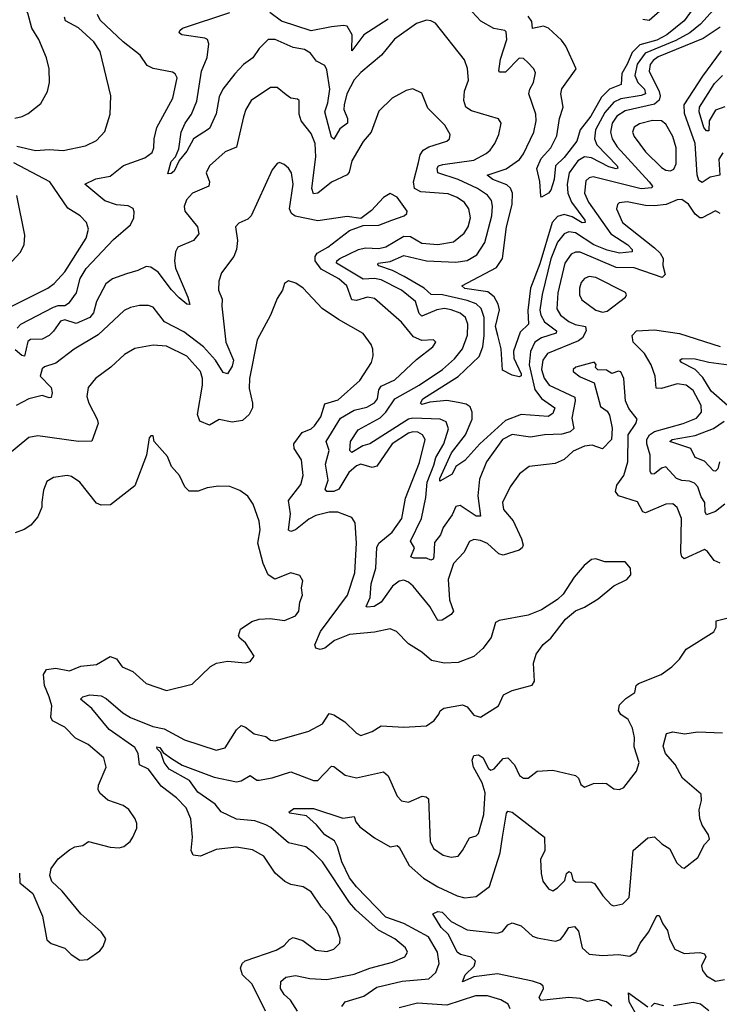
# Model space of a CAD drawing. Extents: x 1268547 to 1425625, y 515768 to 616754.
# Tile 470 of 507: x 1381045 to 1384141, y 588715 to 593072. Entities that reach past the tile are written whole.
import ezdxf

# ---------------------------------------------------------------- set-up
doc = ezdxf.new("R2010")
doc.units = 0

msp = doc.modelspace()

# ---------------------------------------------------------------- linework, layer by layer
at = {"layer": '0CON10XD'}
for points in [[(1381023.1, 592636.9), (1381056.4, 592643.6), (1381083.2, 592656.8), (1381139.1, 592700.9), (1381167.5, 592755), (1381176.2, 592795), (1381175.7, 592854.3), (1381163, 592903), (1381129.6, 592985), (1381098.6, 593035), (1381081.5, 593101.5), (1381060.6, 593140.6), (1381005, 593194.5)], [(1384049.3, 593155), (1383985, 593067.7), (1383909.2, 593005), (1383865, 592981.7), (1383789.5, 592960.5), (1383755, 592927.5), (1383733.7, 592875), (1383709.6, 592835), (1383706.4, 592785), (1383655.3, 592765), (1383620.6, 592729.4), (1383572.4, 592645), (1383525.6, 592585), (1383510.3, 592535), (1383455, 592462.1), (1383416.9, 592425), (1383410.4, 592365), (1383395, 592317.5), (1383385.3, 592304.7), (1383355, 592287.5), (1383351.7, 592291.7), (1383347, 592357), (1383334, 592414), (1383352.3, 592457.7), (1383395.8, 592505), (1383421.8, 592558.2), (1383433.6, 592635), (1383449.7, 592685), (1383445, 592719.2), (1383440.5, 592745), (1383445, 592766.8), (1383507.3, 592855), (1383462.4, 592955), (1383442.2, 592982.2), (1383385, 593035.3), (1383363.3, 593043.2), (1383313.8, 593033.8), (1383311, 593065), (1383295, 593087.9)], [(1381033.3, 591706.8), (1381050, 591725), (1381195, 591800.2), (1381215, 591807.5), (1381245, 591808.1), (1381265, 591821.1), (1381296.5, 591863.5), (1381312.9, 591927.1), (1381339.1, 591970.9), (1381459.8, 592100.2), (1381535.9, 592165), (1381550, 592195), (1381552.1, 592222.1), (1381546.5, 592236.5), (1381525, 592248.8), (1381473.3, 592253.3), (1381421.2, 592271.2), (1381334, 592345), (1381382.3, 592367.7), (1381445, 592380.7), (1381505, 592426.9), (1381599.3, 592460.7), (1381630.6, 592485), (1381638.8, 592505), (1381640, 592545), (1381652.5, 592595), (1381723.1, 592725), (1381741.9, 592815), (1381733.3, 592833.3), (1381720.9, 592840.9), (1381635, 592857.1), (1381609.6, 592869.6), (1381577.9, 592915), (1381502.9, 592975), (1381400.7, 593070.7), (1381390, 593095)], [(1381928.4, 592731.6), (1381914.6, 592655.4), (1381885, 592591.1), (1381814.7, 592545.3), (1381785, 592490.6), (1381750.4, 592449.6), (1381728.3, 592401.7), (1381715, 592391.1), (1381700, 592390), (1381714.8, 592445), (1381733.9, 592466.1), (1381749, 592501), (1381760.2, 592575), (1381777.8, 592615), (1381805.9, 592654.1), (1381828.6, 592711.4), (1381849.1, 592845), (1381874.3, 592905), (1381882.2, 592965), (1381876.8, 592985), (1381865, 592991.2), (1381763.3, 593005), (1381750.6, 593015), (1381753.6, 593025), (1381766.2, 593035), (1381974.4, 593105)], [(1382675, 593075.5), (1382568, 593005), (1382515, 592934.2), (1382517, 593005), (1382494.2, 593044.2), (1382477.5, 593047.5), (1382425, 593041.3), (1382335, 593023.3), (1382204, 593066), (1382152.5, 593105)], [(1384115, 593115.7), (1384057.7, 593052.3), (1384010.2, 593015), (1383949, 592981), (1383813, 592925), (1383778.4, 592875), (1383767.7, 592825), (1383780.2, 592795), (1383810.9, 592765), (1383814.2, 592745), (1383795, 592736.3), (1383705, 592722.7), (1383675, 592707.2), (1383635, 592662.3), (1383593.7, 592585), (1383589.5, 592545), (1383598.6, 592518.6), (1383688.6, 592425), (1383691.9, 592415), (1383685, 592412.6), (1383651.9, 592421.9), (1383575, 592461.7), (1383545, 592466), (1383515, 592448), (1383476.9, 592395), (1383467.4, 592345), (1383470.5, 592305), (1383487.7, 592265), (1383546.1, 592185), (1383547.9, 592175), (1383535, 592173.1), (1383489.4, 592199.4), (1383455, 592210), (1383425, 592201.7), (1383402.1, 592175), (1383347.6, 591992.4), (1383305.6, 591885), (1383294.1, 591785), (1383297.5, 591725), (1383260.6, 591689.4), (1383230.8, 591605), (1383232.4, 591575), (1383265, 591505.7), (1383264.2, 591495.8), (1383255, 591492.5), (1383225, 591499.7), (1383181.7, 591521.7), (1383176.5, 591616.5), (1383161.1, 591675), (1383151, 591715), (1383168.6, 591788.6), (1383163, 591813), (1383145.3, 591845.3), (1383117.5, 591867.5), (1383015, 591883.4), (1383001.4, 591895), (1383154.8, 591975.2), (1383181.6, 592015), (1383200, 592155), (1383225.2, 592255), (1383225.3, 592305), (1383216.6, 592326.6), (1383201.6, 592341.6), (1383139.2, 592365), (1383114.4, 592385), (1383198, 592412), (1383256.4, 592453.6), (1383275, 592478.6), (1383320.8, 592575), (1383330.8, 592625), (1383329.2, 592655), (1383298.5, 592745), (1383302.2, 592765), (1383318.9, 592795), (1383327.3, 592837.3), (1383320, 592855), (1383293.6, 592883.6), (1383275, 592901.4), (1383255, 592901.9), (1383195, 592840.3), (1383170, 592840), (1383166.2, 592846.2), (1383172.5, 592897.5), (1383201.6, 592985), (1383198.7, 593018.7), (1383192.5, 593025), (1383143.5, 593033.5), (1383086.2, 593066.2), (1383048, 593108)], [(1383889.8, 593120.2), (1383831.2, 593068.8), (1383803.3, 593073.3)], [(1381032.6, 592512.6), (1381115, 592493.2), (1381175, 592497.8), (1381237, 592493), (1381336.3, 592513.7), (1381385, 592538.1), (1381422.2, 592577.8), (1381445.6, 592655), (1381448.2, 592735), (1381401.2, 592931.2), (1381372.7, 592975), (1381305, 593037.1), (1381247.4, 593067.4), (1381243.3, 593083.3)], [(1384145, 593038.7), (1384070.3, 592989.7), (1383871.2, 592908.8), (1383848, 592892), (1383835, 592873.6), (1383830.2, 592845), (1383875.5, 592755), (1383879.9, 592735), (1383875, 592716.2), (1383855, 592698.4), (1383725, 592668.9), (1383687.6, 592645), (1383667.6, 592615), (1383659.6, 592575), (1383666.5, 592545), (1383689.1, 592509.1), (1383831.2, 592355), (1383845.9, 592335), (1383841.9, 592328.1), (1383795, 592323.6), (1383583, 592377), (1383565, 592373.3), (1383550.8, 592359.2), (1383544.8, 592305.2), (1383562.2, 592265), (1383661.6, 592125), (1383736.3, 592076.3), (1383755.9, 592055), (1383755.6, 592045), (1383699.5, 592039.5), (1383645, 592052.4), (1383586.5, 592076.5), (1383505, 592128.8), (1383475, 592133.8), (1383455, 592125.3), (1383425, 592087.3), (1383395, 592014.5), (1383356.8, 591856.8), (1383347.5, 591787.5), (1383351.7, 591765), (1383368.1, 591735), (1383420.3, 591695), (1383418.7, 591685), (1383355, 591664.1), (1383325, 591644.7), (1383305.9, 591604.1), (1383300.2, 591545), (1383325, 591435.9), (1383355, 591395.7), (1383413.9, 591355), (1383405, 591329.1), (1383383.6, 591316.4), (1383265, 591325.7), (1383195, 591299), (1383080.7, 591195), (1383015, 591122.1), (1382975.4, 591094.6), (1382958.5, 591061.5), (1382905, 591030), (1382905, 591041.2), (1382955.6, 591155), (1383018.1, 591235), (1383047.1, 591305), (1383048, 591335), (1383038.8, 591358.8), (1383020.9, 591370.9), (1382985, 591377.6), (1382935, 591386.4), (1382860.1, 591379.9), (1382825, 591370), (1382818.6, 591375), (1382829.6, 591395), (1382985, 591494), (1383078.3, 591581.7), (1383094.4, 591625), (1383100, 591675), (1383100.6, 591755), (1383086.8, 591795), (1383064.9, 591814.9), (1383025, 591829.3), (1382915.5, 591854.5), (1382866.3, 591856.3), (1382835, 591884.5), (1382746.4, 591936.4), (1382695, 591962.8), (1382635, 591982.7), (1382630.6, 591989.4), (1382631.2, 591995), (1382685, 592001.9), (1382745, 592028.8), (1382845, 592005.9), (1382975, 591999.2), (1383025, 592006.7), (1383067.7, 592032.3), (1383103.2, 592086.8), (1383134.4, 592205), (1383137.2, 592247.2), (1383132.4, 592272.4), (1383115.5, 592295.5), (1383071.2, 592325), (1382985, 592364.5), (1382895.6, 592395), (1382892.2, 592415), (1382898.9, 592425), (1382918.4, 592431.6), (1383055, 592451.4), (1383109.5, 592480.5), (1383127.3, 592495), (1383147.1, 592525), (1383165.5, 592565), (1383175.6, 592615), (1383163.3, 592633.3), (1383045, 592669.7), (1383019.6, 592685), (1383010.5, 592715), (1383013.3, 592756.7), (1383030.8, 592805), (1383026.6, 592856.6), (1383013.3, 592895), (1382885, 593056.9), (1382865, 593067.8), (1382845, 593070), (1382801.4, 593055), (1382704.2, 592985.8), (1382646.7, 592915), (1382555, 592839.1), (1382525, 592806.4), (1382493.2, 592745), (1382480.4, 592695), (1382479.7, 592675), (1382495.8, 592635), (1382495.7, 592615), (1382461.1, 592588.9), (1382435, 592544), (1382425, 592552), (1382395.8, 592665), (1382409.4, 592705), (1382418, 592765), (1382405, 592850.8), (1382395, 592870), (1382359.3, 592889.3), (1382331.5, 592925), (1382305, 592941.1), (1382255, 592949.4), (1382175, 592985.3), (1382145, 592985.3), (1382105, 592945.3), (1382076.2, 592903.8), (1382035, 592874.3), (1381997.5, 592832.5), (1381944.2, 592765), (1381928.4, 592731.6)], [(1384156.3, 592483.7), (1384139.1, 592455), (1384144.2, 592385), (1384101.4, 592375), (1384065, 592352.5), (1384050.1, 592360.1), (1384043.4, 592386.6), (1384034.4, 592525), (1383987.8, 592657.8), (1383986.3, 592695), (1384068.1, 592821.9), (1384151.1, 592935)], [(1384165, 592687.5), (1384125, 592671.9), (1384096.2, 592625), (1384095, 592580.8), (1384085, 592580.4), (1384073.1, 592595), (1384052.7, 592665), (1384053.7, 592685), (1384120.1, 592789.9), (1384155, 592825.2)], [(1384145, 592214.5), (1384125, 592226.5), (1384065, 592195.3), (1384055, 592195.3), (1384035, 592211.5), (1384005, 592256.2), (1383975, 592276.5), (1383955, 592275.5), (1383905.6, 592254.4), (1383855, 592248.4), (1383815, 592249.6), (1383733.8, 592266.2), (1383697.7, 592262.3), (1383690, 592255), (1383686.9, 592235), (1383713.5, 592175), (1383855, 592062.7), (1383879.7, 592039.7), (1383892.4, 592015), (1383891.8, 591985), (1383901.8, 591945), (1383888.1, 591931.9), (1383764.1, 591974.1), (1383685, 591975.8), (1383525, 592043), (1383505, 592043.2), (1383485, 592034.1), (1383457.3, 591995), (1383426.2, 591863.8), (1383422.7, 591792.7), (1383438.1, 591765), (1383475, 591736.5), (1383502.8, 591722.8), (1383549.6, 591715), (1383551.3, 591695), (1383535.7, 591665), (1383518.7, 591651.3), (1383380.3, 591595), (1383360, 591565), (1383354.2, 591525), (1383365.7, 591485.7), (1383388.8, 591455), (1383501.3, 591401.3), (1383503.2, 591385), (1383488.5, 591308.5), (1383497.5, 591262.5), (1383481.6, 591248.4), (1383445, 591238), (1383367.5, 591235), (1383305, 591224.7), (1383225, 591236.6), (1383181.4, 591215), (1383110.6, 591115), (1383080.5, 591039.5), (1383072.1, 590965), (1383084.5, 590875.5), (1383065, 590874.7), (1382995, 590923.1), (1382975, 590917.9), (1382958.3, 590881.7), (1382919.1, 590825), (1382907.7, 590792.3), (1382880.8, 590759.2), (1382878.3, 590695), (1382875, 590684.4), (1382865, 590680.5), (1382845, 590688.7), (1382788.6, 590688.6), (1382775.8, 590695), (1382792.1, 590735), (1382774.5, 590765), (1382823.4, 590865), (1382842.9, 590957.1), (1382849, 591025), (1382878.5, 591101.5), (1382887, 591135), (1382921.6, 591195), (1382942.3, 591262.3), (1382933.1, 591293.1), (1382905.2, 591305.2), (1382785, 591309), (1382765.6, 591304.4), (1382595, 591195.3), (1382564.1, 591185.9), (1382515, 591156.7), (1382505.5, 591165.5), (1382509.7, 591205), (1382542.3, 591257.7), (1382640.1, 591309.9), (1382665, 591335.2), (1382704.9, 591395.1), (1382813.4, 591455), (1382915.9, 591525), (1382968.8, 591571.2), (1383004.6, 591615.4), (1383026.9, 591676.9), (1383028.9, 591725), (1383018.1, 591755), (1382995, 591773.4), (1382955, 591788.8), (1382925, 591793.7), (1382891.1, 591788.9), (1382825, 591759.8), (1382812.9, 591772.8), (1382796.8, 591825), (1382735, 591875.2), (1382645, 591920.8), (1382615, 591926.7), (1382565, 591923.9), (1382447.8, 591995), (1382448.8, 592005), (1382461.1, 592015), (1382544.9, 592055.1), (1382575, 592062.8), (1382635, 592059.6), (1382665, 592066.8), (1382745, 592114.4), (1382775, 592113.1), (1382825, 592084), (1382895, 592078), (1382965, 592089.2), (1383012.8, 592127.2), (1383030.3, 592155), (1383040.6, 592195), (1383032.7, 592235), (1383013.2, 592263.2), (1382981.5, 592285), (1382941.7, 592301.7), (1382820.8, 592310.8), (1382792.2, 592325), (1382788, 592355), (1382809.4, 592440.6), (1382817, 592475), (1382830.4, 592495), (1382855, 592509.5), (1382935.8, 592535), (1382946.9, 592545), (1382950.6, 592565), (1382925.8, 592605.8), (1382851.1, 592681.1), (1382825, 592748), (1382785, 592766.2), (1382755, 592759.2), (1382694, 592725), (1382635, 592668), (1382600, 592575), (1382565, 592534), (1382515, 592448), (1382502.9, 592397.1), (1382495, 592385.6), (1382425, 592353.5), (1382365, 592304.1), (1382345, 592302.2), (1382338.6, 592325), (1382356.3, 592465), (1382352.5, 592525), (1382335, 592568.1), (1382290.3, 592625), (1382282.5, 592655), (1382281.2, 592715), (1382275, 592721.2), (1382245, 592725.7), (1382225, 592739.4), (1382185, 592771.9), (1382155, 592772.9), (1382070, 592715), (1382045.6, 592675), (1382035, 592643.3), (1382005, 592508), (1381955, 592487.5), (1381884.3, 592425), (1381870.5, 592395), (1381885.6, 592355), (1381881.4, 592335), (1381809.2, 592305), (1381782.7, 592275), (1381773.1, 592245), (1381776.4, 592225), (1381831.5, 592155), (1381837.7, 592125), (1381814.2, 592095.8), (1381744.3, 592065.7), (1381734.7, 592045), (1381730.6, 592005), (1381735, 591972.9), (1381789.2, 591845), (1381797.4, 591812.6), (1381785, 591813.8), (1381751.3, 591841.3), (1381716.3, 591876.3), (1381657.8, 591955), (1381625, 591977.3), (1381605, 591980), (1381568.1, 591961.9), (1381517.4, 591947.4)], [(1383925, 592402.9), (1383939.5, 592410.5), (1383949.6, 592435), (1383949.7, 592505), (1383935.2, 592555.2), (1383905, 592610), (1383885, 592625.3), (1383845, 592626.6), (1383788.6, 592611.4), (1383765, 592597.3), (1383757.7, 592575), (1383764.1, 592555), (1383815, 592487.1), (1383885, 592418.8), (1383905, 592406.4), (1383925, 592402.9)], [(1381005, 591801.4), (1381169.4, 591885), (1381197.5, 591905), (1381245, 591956.5), (1381338.6, 592105), (1381349.2, 592145), (1381340.4, 592175), (1381312.2, 592205), (1381257.8, 592237.8), (1381178.6, 592355), (1381018.9, 592438.9)], [(1383778.8, 590938.8), (1383695.8, 590965), (1383681.2, 590985), (1383688.1, 591011.9), (1383719.1, 591055), (1383737.1, 591115), (1383738.2, 591235), (1383771.8, 591285), (1383778.1, 591305), (1383741.3, 591351.3), (1383725.5, 591385), (1383718.6, 591485), (1383705, 591513.3), (1383695, 591516.2), (1383665, 591506.7), (1383641.7, 591521.7), (1383603, 591523), (1383593.6, 591533.6), (1383597, 591547), (1383586.7, 591556.7), (1383506.7, 591535), (1383494, 591525), (1383494, 591515), (1383525, 591491.4), (1383586.7, 591465), (1383615, 591360), (1383645, 591340), (1383655, 591322.5), (1383667.8, 591265), (1383664.3, 591215), (1383625, 591173.8), (1383578.8, 591188.8), (1383545, 591184.7), (1383495, 591162.9), (1383454, 591126), (1383415, 591108.8), (1383300, 591095), (1383257.4, 591062.6), (1383215.6, 591005), (1383182.1, 590935), (1383185.6, 590905), (1383228.5, 590855), (1383266.5, 590775), (1383273.2, 590746.8), (1383269.4, 590735), (1383255.3, 590724.7), (1383185, 590702.3), (1383165, 590708.8), (1383115, 590753.8), (1383085, 590768.2), (1383055, 590771.8), (1383035, 590762.9), (1383010, 590715), (1382965.6, 590665), (1382941.6, 590595), (1382946.5, 590505), (1382964.5, 590455), (1382955, 590439.5), (1382915, 590415.5), (1382895, 590413.5), (1382860, 590475), (1382786.4, 590565), (1382765, 590583.6), (1382745, 590591.8), (1382725, 590587.5), (1382695, 590565.9), (1382645, 590493.9), (1382614, 590475), (1382582.2, 590472.2), (1382578, 590475), (1382595.8, 590515), (1382600.7, 590575), (1382621.3, 590645), (1382625, 590737.1), (1382635, 590755.4), (1382693.5, 590805), (1382735.8, 590865), (1382751.8, 590955), (1382815, 591112.9), (1382839.1, 591215), (1382827.9, 591235), (1382806.9, 591246.9), (1382785, 591249.1), (1382765, 591242.6), (1382693.3, 591195), (1382625, 591096.5), (1382605, 591090.7), (1382555, 591105.2), (1382535, 591097.8), (1382501.5, 591068.5), (1382457.1, 590995), (1382435, 590984.8), (1382404.8, 590984.8), (1382397.5, 590995), (1382409.8, 591035), (1382398.4, 591105), (1382415.2, 591165.2), (1382401.6, 591205), (1382465, 591308.8), (1382525, 591344.4), (1382581.7, 591358.3), (1382615, 591376.8), (1382629.2, 591395), (1382634.8, 591435), (1382645, 591451.1), (1382705, 591478.2), (1382801.3, 591568.7), (1382874, 591625), (1382886.2, 591645), (1382876, 591656), (1382825, 591652.5), (1382788.3, 591668.3), (1382735, 591733.5), (1382615, 591837.9), (1382584.7, 591844.7), (1382535, 591829), (1382515, 591832.4), (1382493.4, 591895), (1382456.8, 591925), (1382378.8, 591968.8), (1382352.8, 592005), (1382352.1, 592025), (1382361.4, 592038.6), (1382408.5, 592065), (1382505, 592138.9), (1382565, 592162), (1382635, 592163.5), (1382692, 592185), (1382746.2, 592205), (1382758.8, 592215), (1382759.2, 592225), (1382715, 592286.5), (1382685, 592303.3), (1382654.7, 592285.3), (1382602.1, 592227.9), (1382555, 592192.5), (1382495, 592201.4), (1382365, 592182.7), (1382263.6, 592203.6), (1382247.6, 592215), (1382239.8, 592235), (1382254.6, 592344.6), (1382247.8, 592395), (1382235, 592415.8), (1382215, 592432), (1382195, 592440), (1382185, 592436.2), (1382162.4, 592407.6), (1382069.1, 592205), (1382055, 592190), (1382015, 592172), (1382000.8, 592155), (1382009.5, 592095), (1382004.6, 592055.4), (1381992.2, 592025), (1381938, 591952), (1381925.7, 591915), (1381924.4, 591875), (1381940.9, 591835), (1381939.6, 591805), (1381956.7, 591645), (1381991, 591565), (1381985, 591539.5), (1381965, 591505.6), (1381945, 591511.1), (1381911.9, 591565), (1381858.8, 591625), (1381771, 591691), (1381686, 591735), (1381635, 591799.5), (1381615, 591808.2), (1381575, 591807.5), (1381535, 591798.9), (1381508, 591785), (1381393, 591677), (1381285.7, 591614.3), (1381205, 591552.1), (1381155, 591536.4), (1381145, 591527.8), (1381135.5, 591495), (1381183.7, 591445), (1381189, 591421), (1381185, 591400.8), (1381175, 591398.2), (1381145, 591409.7), (1381085, 591394), (1381028.9, 591365)], [(1380993.3, 591985), (1381047.4, 592042.6), (1381064.2, 592075.8), (1381068.3, 592118.3), (1381032.9, 592295)], [(1382266.9, 591906.9), (1382235, 591916.7), (1382216.7, 591905), (1382208, 591875), (1382185, 591838.8), (1382154.4, 591765), (1382096.5, 591655), (1382061.9, 591485), (1382060.7, 591440.7), (1382075.5, 591375), (1382074.6, 591355), (1382061.2, 591325), (1382031, 591299), (1381985, 591290.7), (1381927.7, 591302.3), (1381885, 591278.1), (1381842.9, 591295), (1381831.9, 591325), (1381854.7, 591455), (1381854.7, 591485), (1381845.9, 591515), (1381785, 591583.9), (1381695, 591627.9), (1381635, 591631.8), (1381555, 591617.3), (1381509.5, 591590.5), (1381448.6, 591535), (1381380, 591485), (1381348.6, 591445), (1381342.2, 591405), (1381350.5, 591375), (1381387.9, 591305), (1381391.8, 591285), (1381365, 591207.1), (1381305, 591206.2), (1381125, 591230.9), (1381085, 591223.8), (1380990.6, 591145)], [(1381517.4, 591947.4), (1381455, 591925.3), (1381426.1, 591903.9), (1381385.2, 591825), (1381371.2, 591775), (1381355, 591754), (1381295, 591727.9), (1381245, 591743.4), (1381225, 591738.8), (1381195, 591694.2), (1381175, 591675.2), (1381145, 591658), (1381093.4, 591656.6), (1381081.5, 591648.5), (1381066, 591584), (1381055, 591585.6), (1381025, 591611.3)], [(1383625, 591778.5), (1383645, 591782.9), (1383726, 591845), (1383731.2, 591855), (1383726.2, 591865), (1383595, 591932), (1383565, 591935.3), (1383545, 591927.3), (1383530.1, 591909.9), (1383522.2, 591885), (1383523.1, 591855), (1383532.5, 591832.5), (1383595, 591786.2), (1383625, 591778.5)], [(1382133.4, 588685), (1382073.8, 588803.8), (1382031.5, 588845), (1382022.7, 588875), (1382029.5, 588895), (1382043.3, 588906.7), (1382180.8, 588955), (1382215.8, 588975), (1382238.7, 589001.3), (1382255, 589010), (1382297.4, 588997.4), (1382355, 588954.5), (1382405, 588948.1), (1382435, 588958.6), (1382461.2, 588985), (1382463.9, 589006.1), (1382447.8, 589055), (1382416.7, 589105), (1382380.8, 589145), (1382335, 589212.5), (1382300, 589235), (1382245, 589244.4), (1382217.8, 589257.8), (1382175.8, 589295), (1382125, 589370), (1382075, 589398.1), (1382005, 589409.6), (1381915, 589399.5), (1381845, 589370.8), (1381812.9, 589375), (1381803.8, 589395), (1381810, 589455), (1381803.1, 589535), (1381781.2, 589585), (1381738.9, 589628.9), (1381670.4, 589680.4), (1381615.1, 589755.1), (1381575.2, 589775.2), (1381569, 589825), (1381555, 589851.6), (1381441.3, 589931.3), (1381365, 590024.6), (1381314.2, 590065), (1381323.8, 590075), (1381355, 590083.8), (1381405, 590080), (1381428.2, 590068.2), (1381501.2, 590005), (1381535, 589983.8), (1381634.8, 589944.8), (1381685, 589934), (1381775, 589884.6), (1381915, 589840), (1381955, 589850), (1382005, 589930), (1382025, 589948.6), (1382045, 589941.9), (1382082.4, 589912.4), (1382135, 589900), (1382155, 589884.4), (1382175, 589881.5), (1382325, 589923.1), (1382385, 589956.7), (1382415, 590001.4), (1382435, 589995.4), (1382483.5, 589965), (1382536.2, 589915), (1382555, 589904.4), (1382605, 589922), (1382645, 589946.7), (1382745, 589940.9), (1382845, 589947.8), (1382879.5, 589970.5), (1382899.3, 589999.3), (1382905.8, 590014.2), (1382922.5, 590025), (1383005, 590040), (1383025, 590031.2), (1383055, 589994.2), (1383085, 589986.2), (1383163.3, 590035), (1383186.7, 590085), (1383225, 590103.3), (1383312.3, 590127.7), (1383323.8, 590145), (1383318.8, 590225), (1383330, 590265), (1383362.3, 590307.7), (1383396.2, 590335), (1383460.3, 590419.7), (1383504.2, 590455.8), (1383545, 590472), (1383605, 590510), (1383675, 590566.7), (1383732.5, 590595), (1383750, 590615), (1383747.5, 590645), (1383725, 590672.5), (1383635, 590673.3), (1383595, 590686.7), (1383575, 590683.3), (1383543, 590657), (1383498.8, 590605), (1383449.5, 590530.5), (1383425, 590506.7), (1383355, 590460), (1383295, 590436.7), (1383166.4, 590413.6), (1383151.2, 590405), (1383131.7, 590338.3), (1383095, 590290), (1383055, 590254), (1382985, 590228), (1382925, 590224.4), (1382867.1, 590237.1), (1382825, 590272.9), (1382765, 590310.8), (1382712, 590365), (1382685, 590376.5), (1382615, 590361.5), (1382505, 590351.2), (1382438.2, 590325), (1382395, 590290.6), (1382375, 590285.4), (1382355, 590290.8), (1382351.1, 590305), (1382375.8, 590365), (1382496, 590525), (1382528.8, 590625), (1382535.3, 590755), (1382530, 590845), (1382515, 590868.8), (1382453.6, 590893.6), (1382415, 590893.5), (1382355, 590878.5), (1382325, 590862.3), (1382265, 590814.2), (1382245, 590806.7), (1382235, 590813.3), (1382243, 590885), (1382234.7, 590945), (1382289.2, 591015), (1382299.6, 591055), (1382292.2, 591125), (1382259.6, 591175), (1382258.9, 591195), (1382294.6, 591245), (1382335, 591262.4), (1382349.6, 591275), (1382378.1, 591315), (1382395, 591371.8), (1382455, 591389.7), (1382550.9, 591475), (1382601.8, 591555), (1382610, 591585), (1382607.3, 591615), (1382600, 591635), (1382565, 591683.3), (1382455.3, 591745.3), (1382383.9, 591793.9), (1382300, 591885), (1382266.9, 591906.9)], [(1384165, 590927.8), (1384125, 590896.3), (1384085, 590880.5), (1384078.2, 590895), (1384077.1, 590935), (1384060.6, 590960.6), (1384045.5, 591005.5), (1384031.8, 591021.8), (1384009.4, 591029.4), (1383975, 591032.6), (1383952.3, 591042.3), (1383905, 591093.5), (1383885, 591087.5), (1383855, 591063.1), (1383841.2, 591061.2), (1383834.7, 591075), (1383835.9, 591145), (1383820.3, 591195), (1383820.2, 591215), (1383832.8, 591235), (1383855, 591249.3), (1383981.5, 591285), (1384040.8, 591309.2), (1384062.7, 591335), (1384060.3, 591365), (1384025, 591431.8), (1383995, 591455.2), (1383955, 591460.7), (1383885, 591440.3), (1383862.4, 591442.4), (1383856.7, 591495), (1383839, 591545), (1383810.3, 591595), (1383759.7, 591645), (1383755.4, 591675), (1383775, 591695.4), (1383855, 591700), (1383965, 591682.9), (1384145, 591626.2)], [(1384177.1, 591365), (1384105, 591429), (1384068.9, 591488.9), (1384035, 591523.6), (1383974.3, 591555), (1383966, 591565), (1383976.8, 591573.2), (1384035, 591571.2), (1384095, 591556.9), (1384205, 591542.3)], [(1384142.4, 591115), (1384135, 591084.4), (1384125, 591074.6), (1384115, 591076.4), (1384075, 591118.8), (1384034.1, 591134.1), (1384015.5, 591175), (1383921.9, 591205), (1383931.9, 591215), (1384035, 591232.6), (1384115, 591263.2), (1384162.2, 591295)], [(1381044, 589295), (1381045, 589252.5), (1381103.3, 589205), (1381146.2, 589105), (1381165, 589000), (1381185, 588984.2), (1381245, 588963.3), (1381272.5, 588935), (1381310.7, 588910.7), (1381345, 588912.5), (1381399.3, 588950.7), (1381415, 588970), (1381426.7, 589005), (1381405.9, 589035.9), (1381315.8, 589115.8), (1381233.3, 589215), (1381187.7, 589257.7), (1381178.8, 589285), (1381184.3, 589315.7), (1381215, 589358), (1381265, 589398.8), (1381288.3, 589411.7), (1381325, 589417.5), (1381350, 589435), (1381445, 589410), (1381485, 589407.5), (1381506.2, 589413.8), (1381533.3, 589435), (1381546.2, 589455), (1381563.3, 589495), (1381563.3, 589515), (1381556.7, 589535), (1381527.3, 589577.3), (1381502.5, 589595), (1381435, 589618.6), (1381399.3, 589649.3), (1381391.9, 589665), (1381393.3, 589685), (1381427.5, 589765), (1381416.9, 589805), (1381348.1, 589865), (1381292.6, 589892.6), (1381245, 589941.8), (1381189.8, 589969.8), (1381183.1, 589985), (1381187.5, 590035), (1381175, 590075.6), (1381154.2, 590125), (1381150.5, 590175), (1381164, 590196), (1381205, 590202.5), (1381265, 590190.5), (1381315, 590211.8), (1381385, 590219.4), (1381445, 590253.4), (1381473.2, 590243.2), (1381498.9, 590208.9), (1381545, 590187.1), (1381605, 590134.2), (1381695, 590104.2), (1381808.3, 590131.7), (1381889.7, 590210.3), (1381915.6, 590224.4), (1381965, 590233.1), (1382045, 590226.7), (1382065, 590232.5), (1382082.5, 590255), (1382044, 590314), (1382018.8, 590335), (1382013.8, 590345), (1382022.5, 590375), (1382071.7, 590408.3), (1382105, 590420), (1382153, 590423), (1382217.3, 590412.7), (1382265, 590434.2), (1382280.6, 590455), (1382285.4, 590494.6), (1382297.1, 590525), (1382292.5, 590557.5), (1382298.3, 590588.3), (1382285, 590612.5), (1382245, 590623.8), (1382174.3, 590595.7), (1382145.3, 590615.3), (1382122.2, 590665), (1382099.1, 590755), (1382108.8, 590815), (1382105, 590852.5), (1382078, 590928), (1382054.3, 590964.3), (1382019.3, 590989.3), (1381975, 591005.8), (1381925, 591008), (1381875, 591000.8), (1381835, 590985.7), (1381795, 590985.8), (1381775.8, 591005), (1381752, 591055), (1381716.2, 591095), (1381699.1, 591139.1), (1381640, 591205), (1381635, 591230), (1381625, 591230), (1381618.3, 591221.7), (1381606, 591145), (1381555, 591010), (1381446.7, 590925), (1381405, 590924.4), (1381385, 590932.9), (1381311.4, 591025), (1381275, 591050), (1381255, 591054.5), (1381195, 591046.9), (1381165, 591028), (1381149.7, 590990.3), (1381143.1, 590936.9), (1381142.9, 590915), (1381125, 590872), (1381095, 590836), (1381065, 590815.8), (1381025, 590802)], [(1384145, 590666.9), (1384118.9, 590678.9), (1384089.3, 590719.3), (1384075, 590727.5), (1383985, 590686.7), (1383974.7, 590694.7), (1383970.6, 590715), (1383973.8, 590865), (1383955, 590914.2), (1383935, 590930), (1383905, 590928.9), (1383815, 590889.2), (1383802.7, 590895), (1383778.8, 590938.8)], [(1382274.2, 588684.2), (1382243.7, 588733.7), (1382215, 588758.5), (1382198.8, 588785), (1382200, 588815), (1382222.5, 588835), (1382265, 588842), (1382329.4, 588829.4), (1382405, 588823.8), (1382525, 588847.9), (1382595, 588875.2), (1382695, 588901.1), (1382749.2, 588925), (1382760.8, 588945), (1382752.9, 588965), (1382705.5, 589005), (1382632.5, 589042.5), (1382532.6, 589132.6), (1382505.1, 589165.1), (1382385, 589345.4), (1382345.4, 589385), (1382311, 589411), (1382235, 589428.8), (1382157, 589497), (1382135, 589509.6), (1382085, 589526.2), (1382004.8, 589534.8), (1381936.8, 589566.8), (1381910.8, 589600.8), (1381833.2, 589653.2), (1381796.9, 589705), (1381705.8, 589755), (1381685, 589785.4), (1381669.7, 589829.7), (1381654.1, 589845), (1381652.5, 589855), (1381665, 589851.1), (1381679.7, 589829.7), (1381717, 589803), (1381763.6, 589773.6), (1381905, 589719.5), (1382005, 589699), (1382025, 589703.6), (1382065, 589727.5), (1382095, 589706.7), (1382105, 589707.1), (1382162.5, 589717.5), (1382245, 589743.2), (1382345, 589705.3), (1382365, 589704.6), (1382425, 589768.6), (1382435, 589767.1), (1382485, 589729.6), (1382535, 589717.5), (1382655, 589744.3), (1382675, 589725.8), (1382715.4, 589635.4), (1382735, 589615.6), (1382765, 589609.5), (1382825.5, 589635.5), (1382843.5, 589633.5), (1382853.8, 589623.8), (1382861.2, 589435), (1382875.7, 589405), (1382918.8, 589375), (1382955, 589366.5), (1382985, 589371.1), (1383005.3, 589395), (1383035, 589450.8), (1383065, 589460), (1383075, 589470), (1383099.5, 589555), (1383105, 589650), (1383092.2, 589695), (1383053.2, 589765), (1383047.1, 589795), (1383055, 589815.6), (1383075, 589818.2), (1383095, 589806.5), (1383119.1, 589759.1), (1383130.8, 589750.8), (1383145, 589757.1), (1383185, 589802.5), (1383205, 589805.6), (1383235.3, 589775.3), (1383257.6, 589727.6), (1383275, 589715.8), (1383295, 589716), (1383335, 589746), (1383405, 589750.8), (1383505, 589727.1), (1383517.5, 589715), (1383527.7, 589687.7), (1383545, 589676.2), (1383585, 589692.5), (1383625, 589694.2), (1383642, 589692), (1383675, 589668), (1383700, 589665), (1383718.8, 589675), (1383775, 589746.7), (1383787.1, 589785), (1383764.3, 589855), (1383766.2, 589895), (1383757.6, 589937.6), (1383737.5, 589975), (1383705, 589997.5), (1383695.6, 590015), (1383699.2, 590040.8), (1383727.5, 590067.5), (1383766.7, 590095), (1383773.3, 590125), (1383783.3, 590135), (1383883.8, 590175), (1383931.7, 590208.3), (1383965, 590242.5), (1383995, 590286.2), (1384117.3, 590362.7), (1384126.8, 590383.2), (1384128, 590412), (1384175, 590424)], [(1382471.1, 588705), (1382485.7, 588725), (1382568.5, 588751.5), (1382625, 588790.7), (1382737.2, 588817.3), (1382855, 588827), (1382886.4, 588855), (1382901.9, 588895), (1382893.9, 588945), (1382854, 589014), (1382745, 589072.8), (1382665, 589100.6), (1382535, 589235.2), (1382505.1, 589275.1), (1382470.5, 589345), (1382452, 589412), (1382438, 589438), (1382395, 589465.5), (1382359.2, 589509.2), (1382315, 589548.2), (1382240.8, 589560.8), (1382236.7, 589565), (1382258.8, 589581.2), (1382345, 589581.3), (1382475, 589538.6), (1382525, 589546), (1382532.4, 589522.4), (1382550, 589500), (1382615, 589452.1), (1382685, 589412), (1382715, 589417.1), (1382725, 589410.8), (1382769.3, 589329.3), (1382832.5, 589272.5), (1382895, 589235.3), (1382980.8, 589195), (1383015, 589186.2), (1383065, 589192.2), (1383123.8, 589236.2), (1383172, 589385), (1383181.5, 589455), (1383199.5, 589560.5), (1383205, 589570), (1383225, 589565.4), (1383367.8, 589455), (1383369.4, 589395), (1383350.4, 589355), (1383353, 589293), (1383359.8, 589259.8), (1383385, 589225.6), (1383405, 589217.5), (1383425, 589230), (1383457, 589263), (1383465, 589293.8), (1383475, 589302.9), (1383485.9, 589295.9), (1383492.9, 589265), (1383505, 589257.1), (1383575, 589255.6), (1383589.3, 589249.3), (1383625.3, 589195.3), (1383662.5, 589155), (1383675, 589150.6), (1383715, 589159.2), (1383743, 589187), (1383760.5, 589395), (1383825, 589452), (1383855, 589455.8), (1383886.2, 589425), (1383922.4, 589402.4), (1383951.7, 589341.7), (1383975, 589320), (1383985, 589318), (1384046.7, 589365), (1384075, 589422.5), (1384098, 589445), (1384093.1, 589465), (1384065, 589507.5), (1384055, 589537.5), (1384052.8, 589575), (1384062.9, 589617.1), (1384061.6, 589645), (1383979, 589715), (1383945.4, 589775.4), (1383903.8, 589825), (1383893.2, 589856.8), (1383907.1, 589912.9), (1383935, 589920.9), (1383988, 589912), (1384045, 589920.8), (1384155, 589916.2)], [(1383474.8, 588744.8), (1383352, 588732), (1383344.3, 588745), (1383363.3, 588785), (1383361.2, 588795), (1383349.4, 588805), (1383315, 588817.5), (1383159.2, 588849.1), (1383054.2, 588835.8), (1383005, 588813.8), (1383017.1, 588845), (1383056.1, 588883.9), (1383062, 588905), (1383042.7, 588922.7), (1382995.8, 588935), (1382981.3, 588945), (1382943.2, 589023.2), (1382910, 589055), (1382873.8, 589115), (1382895, 589125.6), (1382915, 589121.8), (1382955, 589081.1), (1383025, 589044.5), (1383160, 589030), (1383182.4, 589037.6), (1383205, 589066.1), (1383225, 589074.7), (1383265, 589062.3), (1383315, 589016.4), (1383335, 589009.3), (1383416, 588994), (1383438, 589002), (1383455, 589022.5), (1383474.8, 589055.2), (1383499.8, 589059.8), (1383518.1, 589038.1), (1383533.9, 588965), (1383565, 588936.2), (1383625, 588930.4), (1383695, 588935.3), (1383745, 588928), (1383773.4, 588946.6), (1383791.3, 588985), (1383829.8, 589035), (1383865, 589108), (1383875, 589107.5), (1383890.7, 589070.7), (1383911.7, 589041.7), (1383921.5, 589005), (1383945, 588958.8), (1383985, 588938.9), (1384055, 588943.6), (1384075, 588938.1), (1384081.1, 588925), (1384062.1, 588885), (1384066.5, 588865), (1384085, 588840.6), (1384125, 588817.5), (1384164, 588825)], [(1383216.2, 588695), (1383206.7, 588715), (1383175, 588733.8), (1383115, 588752.9), (1383062.2, 588752.2), (1382935, 588710.9), (1382805, 588720), (1382725, 588698.4)], [(1383666.1, 588706.1), (1383641.5, 588725), (1383605, 588735.6), (1383557.3, 588727.3), (1383525, 588740.8), (1383474.8, 588744.8)], [(1383769.2, 588679.2), (1383742.5, 588725), (1383740, 588765), (1383825, 588704)], [(1383840, 588705), (1383855, 588720), (1383895, 588710)], [(1383939.2, 588709.2), (1384025, 588724.3), (1384057.5, 588717.5), (1384095, 588687.8)]]:
    msp.add_lwpolyline(points, dxfattribs=at)

doc.saveas('drawing.dxf')
